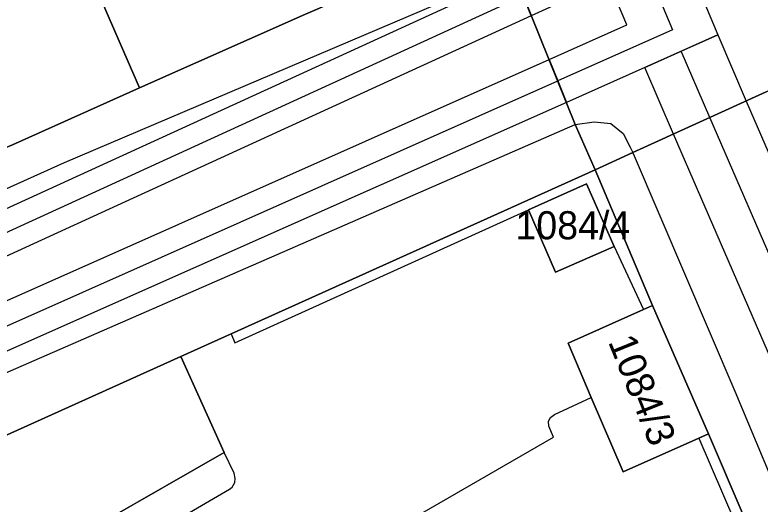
# Model space of a CAD drawing. Extents: x -263423 to -261326, y -1240067 to -1237864.
# Drawn here: x -262453.4 to -262400.4, y -1239786.2 to -1239751.4 of the extents above; entities that cross this region are included whole.
import ezdxf

# ---------------------------------------------------------------- set-up
doc = ezdxf.new("R2010")
doc.units = 0
for name, color, linetype in [('body_kn', 7, 'Continuous'), ('kladpar_druhypozemkov', 7, 'Continuous'), ('kladpar_hranice', 7, 'Continuous'), ('kladpar_parcelnecisla', 7, 'Continuous'), ('kladpar_plochy', 7, 'Continuous'), ('linie', 7, 'Continuous'), ('tarchy_linie', 7, 'Continuous'), ('zappar_hrandruhpozemk', 7, 'Continuous')]:
    doc.layers.add(name, color=color, linetype=linetype)

msp = doc.modelspace()

# ---------------------------------------------------------------- linework, layer by layer
at = {"layer": 'body_kn'}
for p, q in [((-262416.65, -1239751.41), (-262416.65, -1239751.41)), ((-262416.65, -1239751.41), (-262416.65, -1239751.41)), ((-262409.84, -1239752.06), (-262409.84, -1239752.06)), ((-262406.6, -1239752.42), (-262406.6, -1239752.42)), ((-262403.36, -1239752.78), (-262403.36, -1239752.78)), ((-262405.97, -1239753.94), (-262405.97, -1239753.94)), ((-262415.39, -1239754.52), (-262415.39, -1239754.52)), ((-262408.57, -1239755.1), (-262408.57, -1239755.1)), ((-262414.77, -1239756.05), (-262414.77, -1239756.05)), ((-262444.57, -1239756.54), (-262444.57, -1239756.54)), ((-262414.15, -1239757.58), (-262414.15, -1239757.58)), ((-262401.35, -1239757.48), (-262401.35, -1239757.48)), ((-262403.93, -1239758.65), (-262403.93, -1239758.65)), ((-262413.52, -1239759.14), (-262413.52, -1239759.14)), ((-262413.52, -1239759.14), (-262413.52, -1239759.14)), ((-262412.18, -1239758.96), (-262412.18, -1239758.96)), ((-262410.98, -1239759.09), (-262410.98, -1239759.09)), ((-262410.1, -1239759.8), (-262410.1, -1239759.8)), ((-262406.53, -1239759.83), (-262406.53, -1239759.83)), ((-262409.6, -1239760.76), (-262409.6, -1239760.76)), ((-262409.41, -1239761.14), (-262409.41, -1239761.14)), ((-262409.29, -1239761.4), (-262409.29, -1239761.4)), ((-262449.91, -1239761.85), (-262449.91, -1239761.85)), ((-262412.11, -1239762.37), (-262412.11, -1239762.37)), ((-262412.73, -1239763.38), (-262412.73, -1239763.38)), ((-262412.73, -1239763.38), (-262412.73, -1239763.38)), ((-262416.86, -1239765.23), (-262416.86, -1239765.23)), ((-262410.75, -1239767.84), (-262410.75, -1239767.84)), ((-262410.75, -1239767.84), (-262410.75, -1239767.84)), ((-262414.93, -1239769.66), (-262414.93, -1239769.66)), ((-262408.03, -1239772.03), (-262408.03, -1239772.03)), ((-262408.67, -1239772.32), (-262408.67, -1239772.32)), ((-262408.67, -1239772.32), (-262408.67, -1239772.32)), ((-262438.03, -1239774.04), (-262438.03, -1239774.04)), ((-262438.03, -1239774.04), (-262438.03, -1239774.04)), ((-262437.77, -1239774.69), (-262437.77, -1239774.69)), ((-262414.03, -1239774.71), (-262414.03, -1239774.71)), ((-262441.61, -1239775.65), (-262441.61, -1239775.65)), ((-262441.61, -1239775.65), (-262441.61, -1239775.65)), ((-262402.14, -1239778.16), (-262402.14, -1239778.16)), ((-262412.38, -1239778.57), (-262412.38, -1239778.57)), ((-262414.99, -1239779.79), (-262414.99, -1239779.79)), ((-262415.42, -1239780.25), (-262415.42, -1239780.25)), ((-262415.29, -1239780.01), (-262415.29, -1239780.01)), ((-262415.4, -1239780.62), (-262415.4, -1239780.62)), ((-262415.08, -1239781.4), (-262415.08, -1239781.4)), ((-262404.72, -1239781.48), (-262404.72, -1239781.48)), ((-262404.72, -1239781.48), (-262404.72, -1239781.48)), ((-262404.02, -1239781.17), (-262404.02, -1239781.17)), ((-262438.53, -1239782.48), (-262438.53, -1239782.48)), ((-262438.53, -1239782.48), (-262438.53, -1239782.48)), ((-262437.82, -1239783.95), (-262437.82, -1239783.95)), ((-262410.11, -1239783.87), (-262410.11, -1239783.87)), ((-262437.76, -1239784.62), (-262437.76, -1239784.62)), ((-262437.75, -1239784.33), (-262437.75, -1239784.33)), ((-262438.15, -1239785.11), (-262438.15, -1239785.11)), ((-262437.95, -1239784.95), (-262437.95, -1239784.95))]:
    msp.add_line(p, q, dxfattribs=at)
at = {"layer": 'kladpar_druhypozemkov'}
for p, q in [((-262413.76, -1239765.23), (-262413.76, -1239765.23)), ((-262407.51, -1239777.83), (-262407.51, -1239777.83))]:
    msp.add_line(p, q, dxfattribs=at)
at = {"layer": 'kladpar_hranice'}
msp.add_line((-262469.43, -1239800.17), (-262438.53, -1239782.48), dxfattribs=at)
for points in [[(-262399.93, -1239756.83), (-262409.41, -1239761.14), (-262412.11, -1239762.37), (-262413.52, -1239759.14), (-262417.93, -1239748.24), (-262416.91, -1239747.49), (-262416.14, -1239746.48), (-262415.88, -1239745.46), (-262415.92, -1239743.37), (-262416.4, -1239740.31), (-262426.83, -1239715.64), (-262428.24, -1239712.3), (-262431.33, -1239705), (-262440.59, -1239683.08)], [(-262437.64, -1239739.95), (-262435.61, -1239738.95), (-262439.34, -1239730.54), (-262427.5, -1239725.3), (-262419.11, -1239745.37), (-262430.69, -1239750.43), (-262432.73, -1239751.3), (-262444.57, -1239756.54), (-262449.36, -1239745.51), (-262437.64, -1239739.95)], [(-262454.26, -1239747.89), (-262454.06, -1239747.06), (-262457.99, -1239738.39), (-262453.34, -1239736.46), (-262452.03, -1239739.27), (-262450.85, -1239742.07), (-262449.36, -1239745.51), (-262444.57, -1239756.54), (-262453.61, -1239760.6), (-262455.71, -1239761.47), (-262464.04, -1239765.09), (-262473.26, -1239745), (-262468.49, -1239742.88), (-262464.82, -1239751.17), (-262464.57, -1239751.74), (-262463.49, -1239752.07), (-262462.66, -1239751.7), (-262461.33, -1239751.07), (-262460.37, -1239750.7), (-262458.4, -1239749.82), (-262456.74, -1239749.07), (-262454.26, -1239747.89)], [(-262521.39, -1239790.2), (-262508.26, -1239784.39), (-262508.39, -1239784.27), (-262500.04, -1239780.61), (-262494.83, -1239778.36), (-262486.33, -1239774.7), (-262479.53, -1239771.77), (-262464.04, -1239765.09), (-262455.71, -1239761.47), (-262453.61, -1239760.6), (-262444.57, -1239756.54), (-262432.73, -1239751.3), (-262430.69, -1239750.43), (-262419.11, -1239745.37), (-262417.93, -1239748.24), (-262413.52, -1239759.14), (-262412.11, -1239762.37), (-262438.03, -1239774.04), (-262441.61, -1239775.65), (-262474.11, -1239790.29)], [(-262395.03, -1239754.52), (-262393.67, -1239757.64), (-262392.21, -1239760.97), (-262390.23, -1239765.49), (-262387.6, -1239771.45), (-262386.36, -1239774.28), (-262377.44, -1239794.5), (-262375.73, -1239798.38), (-262372.06, -1239799.3), (-262371.56, -1239799.43), (-262372.49, -1239800.19), (-262375.01, -1239802.26), (-262379.6, -1239806.03), (-262387.57, -1239812.95), (-262389.64, -1239814.75), (-262404.02, -1239781.17), (-262408.03, -1239772.03), (-262412.11, -1239762.37), (-262409.41, -1239761.14), (-262399.93, -1239756.83), (-262397.57, -1239755.64), (-262395.03, -1239754.52)], [(-262438.53, -1239782.48), (-262441.61, -1239775.65), (-262438.03, -1239774.04), (-262412.11, -1239762.37), (-262408.03, -1239772.03), (-262408.67, -1239772.32), (-262414.03, -1239774.71), (-262412.38, -1239778.57), (-262410.11, -1239783.87), (-262404.72, -1239781.48), (-262404.02, -1239781.17), (-262389.64, -1239814.75)], [(-262410.75, -1239767.84), (-262412.73, -1239763.38), (-262416.86, -1239765.23), (-262414.93, -1239769.66), (-262410.75, -1239767.84)], [(-262412.73, -1239763.38), (-262410.75, -1239767.84), (-262414.93, -1239769.66), (-262416.86, -1239765.23), (-262412.73, -1239763.38)], [(-262408.67, -1239772.32), (-262408.03, -1239772.03), (-262404.02, -1239781.17), (-262404.72, -1239781.48), (-262410.11, -1239783.87), (-262412.38, -1239778.57), (-262414.03, -1239774.71), (-262408.67, -1239772.32)], [(-262441.61, -1239775.65), (-262438.53, -1239782.48), (-262469.43, -1239800.17), (-262474.11, -1239790.29), (-262441.61, -1239775.65)]]:
    msp.add_lwpolyline(points, dxfattribs=at)
at = {"layer": 'kladpar_plochy'}
for p, q in [((-262438.03, -1239774.04), (-262412.11, -1239762.37)), ((-262412.11, -1239762.37), (-262408.03, -1239772.03)), ((-262412.73, -1239763.38), (-262416.86, -1239765.23)), ((-262410.75, -1239767.84), (-262412.73, -1239763.38)), ((-262416.86, -1239765.23), (-262414.93, -1239769.66)), ((-262414.93, -1239769.66), (-262410.75, -1239767.84)), ((-262408.03, -1239772.03), (-262408.67, -1239772.32)), ((-262408.67, -1239772.32), (-262414.03, -1239774.71)), ((-262441.61, -1239775.65), (-262438.03, -1239774.04)), ((-262414.03, -1239774.71), (-262412.38, -1239778.57)), ((-262438.53, -1239782.48), (-262441.61, -1239775.65)), ((-262412.38, -1239778.57), (-262410.11, -1239783.87)), ((-262410.11, -1239783.87), (-262404.72, -1239781.48)), ((-262404.72, -1239781.48), (-262404.02, -1239781.17)), ((-262404.02, -1239781.17), (-262389.64, -1239814.75)), ((-262469.43, -1239800.17), (-262438.53, -1239782.48))]:
    msp.add_line(p, q, dxfattribs=at)
for points in [[(-262399.93, -1239756.83), (-262409.41, -1239761.14), (-262412.11, -1239762.37), (-262413.52, -1239759.14), (-262417.93, -1239748.24), (-262416.91, -1239747.49), (-262416.14, -1239746.48), (-262415.88, -1239745.46), (-262415.92, -1239743.37), (-262416.4, -1239740.31), (-262426.83, -1239715.64), (-262428.24, -1239712.3), (-262431.33, -1239705), (-262440.59, -1239683.08)], [(-262521.39, -1239790.2), (-262508.26, -1239784.39), (-262508.39, -1239784.27), (-262500.04, -1239780.61), (-262494.83, -1239778.36), (-262486.33, -1239774.7), (-262479.53, -1239771.77), (-262464.04, -1239765.09), (-262455.71, -1239761.47), (-262453.61, -1239760.6), (-262444.57, -1239756.54), (-262432.73, -1239751.3), (-262430.69, -1239750.43), (-262419.11, -1239745.37), (-262417.93, -1239748.24), (-262413.52, -1239759.14), (-262412.11, -1239762.37), (-262438.03, -1239774.04), (-262441.61, -1239775.65), (-262474.11, -1239790.29)]]:
    msp.add_lwpolyline(points, dxfattribs=at)
for points in [[(-262437.64, -1239739.95), (-262435.61, -1239738.95), (-262439.34, -1239730.54), (-262427.5, -1239725.3), (-262419.11, -1239745.37), (-262430.69, -1239750.43), (-262432.73, -1239751.3), (-262444.57, -1239756.54), (-262449.36, -1239745.51)], [(-262454.26, -1239747.89), (-262454.06, -1239747.06), (-262457.99, -1239738.39), (-262453.34, -1239736.46), (-262452.03, -1239739.27), (-262450.85, -1239742.07), (-262449.36, -1239745.51), (-262444.57, -1239756.54), (-262453.61, -1239760.6), (-262455.71, -1239761.47), (-262464.04, -1239765.09), (-262473.26, -1239745), (-262468.49, -1239742.88), (-262464.82, -1239751.17), (-262464.57, -1239751.74), (-262463.49, -1239752.07), (-262462.66, -1239751.7), (-262461.33, -1239751.07), (-262460.37, -1239750.7), (-262458.4, -1239749.82), (-262456.74, -1239749.07)], [(-262395.03, -1239754.52), (-262393.67, -1239757.64), (-262392.21, -1239760.97), (-262390.23, -1239765.49), (-262387.6, -1239771.45), (-262386.36, -1239774.28), (-262377.44, -1239794.5), (-262375.73, -1239798.38), (-262372.06, -1239799.3), (-262371.56, -1239799.43), (-262372.49, -1239800.19), (-262375.01, -1239802.26), (-262379.6, -1239806.03), (-262387.57, -1239812.95), (-262389.64, -1239814.75), (-262404.02, -1239781.17), (-262408.03, -1239772.03), (-262412.11, -1239762.37), (-262409.41, -1239761.14), (-262399.93, -1239756.83), (-262397.57, -1239755.64)], [(-262412.73, -1239763.38), (-262410.75, -1239767.84), (-262414.93, -1239769.66), (-262416.86, -1239765.23)], [(-262408.67, -1239772.32), (-262408.03, -1239772.03), (-262404.02, -1239781.17), (-262404.72, -1239781.48), (-262410.11, -1239783.87), (-262412.38, -1239778.57), (-262414.03, -1239774.71)], [(-262441.61, -1239775.65), (-262438.53, -1239782.48), (-262469.43, -1239800.17), (-262474.11, -1239790.29)]]:
    msp.add_lwpolyline(points, close=True, dxfattribs=at)
at = {"layer": 'linie'}
msp.add_lwpolyline([(-262336.26, -1239711.03), (-262336.77, -1239711.86), (-262337.54, -1239712.49), (-262344.42, -1239716.05), (-262367.84, -1239726.41), (-262400.43, -1239741.01), (-262417.93, -1239748.24), (-262419.11, -1239745.37), (-262430.69, -1239750.43), (-262432.73, -1239751.3), (-262444.57, -1239756.54), (-262453.61, -1239760.6), (-262455.71, -1239761.47), (-262464.04, -1239765.09), (-262479.53, -1239771.77), (-262486.33, -1239774.7), (-262494.83, -1239778.36), (-262500.04, -1239780.61), (-262508.39, -1239784.27), (-262508.26, -1239784.39), (-262521.39, -1239790.2), (-262521.46, -1239790.07), (-262540.33, -1239798.65)], dxfattribs=at)
at = {"layer": 'tarchy_linie'}
for points in [[(-262518.83, -1239486.75), (-262517.53, -1239492.26), (-262514.99, -1239495.1), (-262492.38, -1239547.33), (-262466.5, -1239609.07), (-262440.89, -1239670.78), (-262406.6, -1239752.42), (-262414.77, -1239756.05)], [(-262334.14, -1239715.3), (-262405.51, -1239746.32), (-262405.98, -1239746.53), (-262403.36, -1239752.78), (-262408.57, -1239755.1), (-262414.15, -1239757.58), (-262414.77, -1239756.05), (-262415.39, -1239754.52), (-262409.84, -1239752.06), (-262411.17, -1239748.9), (-262416.65, -1239751.41), (-262417.23, -1239749.97), (-262417.81, -1239748.54), (-262412.37, -1239746.05), (-262442.85, -1239673.48), (-262448.07, -1239675.85), (-262448.71, -1239674.33), (-262449.67, -1239672.01), (-262449.88, -1239671.51), (-262450.08, -1239671.04), (-262450.27, -1239670.59)], [(-262562.28, -1239813.3), (-262498.48, -1239785.44), (-262417.81, -1239748.54), (-262417.23, -1239749.97), (-262416.65, -1239751.41)], [(-262673.94, -1239865.89), (-262591.1, -1239828.06), (-262563.05, -1239815.33), (-262497.85, -1239786.86), (-262417.23, -1239749.97)], [(-262416.65, -1239751.41), (-262497.22, -1239788.28), (-262562.42, -1239816.75)], [(-262384.59, -1239810.36), (-262406.53, -1239759.83), (-262408.57, -1239755.1), (-262405.97, -1239753.94), (-262403.36, -1239752.78), (-262401.35, -1239757.48), (-262380.07, -1239806.44)], [(-262377.64, -1239819.2), (-262382.33, -1239808.4), (-262403.93, -1239758.65), (-262405.97, -1239753.94)], [(-262625.61, -1239849.18), (-262598.1, -1239837.97), (-262552.16, -1239815.39), (-262503.39, -1239793.76), (-262454.87, -1239772.05), (-262415.39, -1239754.52), (-262414.77, -1239756.05), (-262414.15, -1239757.58), (-262453.53, -1239775.07), (-262502.05, -1239796.78), (-262550.76, -1239818.39), (-262596.74, -1239840.99), (-262620.89, -1239850.82), (-262623.25, -1239850), (-262625.61, -1239849.18)], [(-262623.25, -1239850), (-262597.42, -1239839.48), (-262551.46, -1239816.89), (-262502.72, -1239795.27), (-262454.2, -1239773.56), (-262414.77, -1239756.05)]]:
    msp.add_lwpolyline(points, dxfattribs=at)
at = {"layer": 'zappar_hrandruhpozemk'}
for p, q in [((-262491.91, -1239793.3), (-262413.52, -1239759.14)), ((-262413.52, -1239759.14), (-262412.18, -1239758.96)), ((-262412.18, -1239758.96), (-262410.98, -1239759.09)), ((-262437.77, -1239774.69), (-262416.86, -1239765.23)), ((-262410.75, -1239767.84), (-262408.67, -1239772.32)), ((-262438.03, -1239774.04), (-262437.77, -1239774.69)), ((-262387.57, -1239812.95), (-262402.14, -1239778.16)), ((-262426.12, -1239787.76), (-262415.08, -1239781.4)), ((-262404.72, -1239781.48), (-262390.45, -1239814.47)), ((-262445.43, -1239789.31), (-262438.15, -1239785.11))]:
    msp.add_line(p, q, dxfattribs=at)
for points in [[(-262558.24, -1239811.15), (-262499.76, -1239784.3), (-262449.91, -1239761.85), (-262417.93, -1239748.24)], [(-262410.98, -1239759.09), (-262410.1, -1239759.8), (-262409.6, -1239760.76), (-262409.41, -1239761.14)], [(-262402.14, -1239778.16), (-262409.29, -1239761.4), (-262409.41, -1239761.14)], [(-262415.08, -1239781.4), (-262415.4, -1239780.62), (-262415.42, -1239780.25), (-262415.29, -1239780.01), (-262414.99, -1239779.79), (-262412.38, -1239778.57)], [(-262438.15, -1239785.11), (-262437.95, -1239784.95), (-262437.76, -1239784.62), (-262437.75, -1239784.33), (-262437.82, -1239783.95), (-262438.53, -1239782.48)]]:
    msp.add_lwpolyline(points, dxfattribs=at)

# ---------------------------------------------------------------- texts
at = {"layer": 'kladpar_parcelnecisla'}
msp.add_text('1084/4', height=2, dxfattribs=at).set_placement((-262417.783, -1239767.32))
msp.add_text('1084/3', height=2, rotation=292, dxfattribs=at).set_placement((-262411.203, -1239774.604))

doc.saveas('drawing.dxf')
